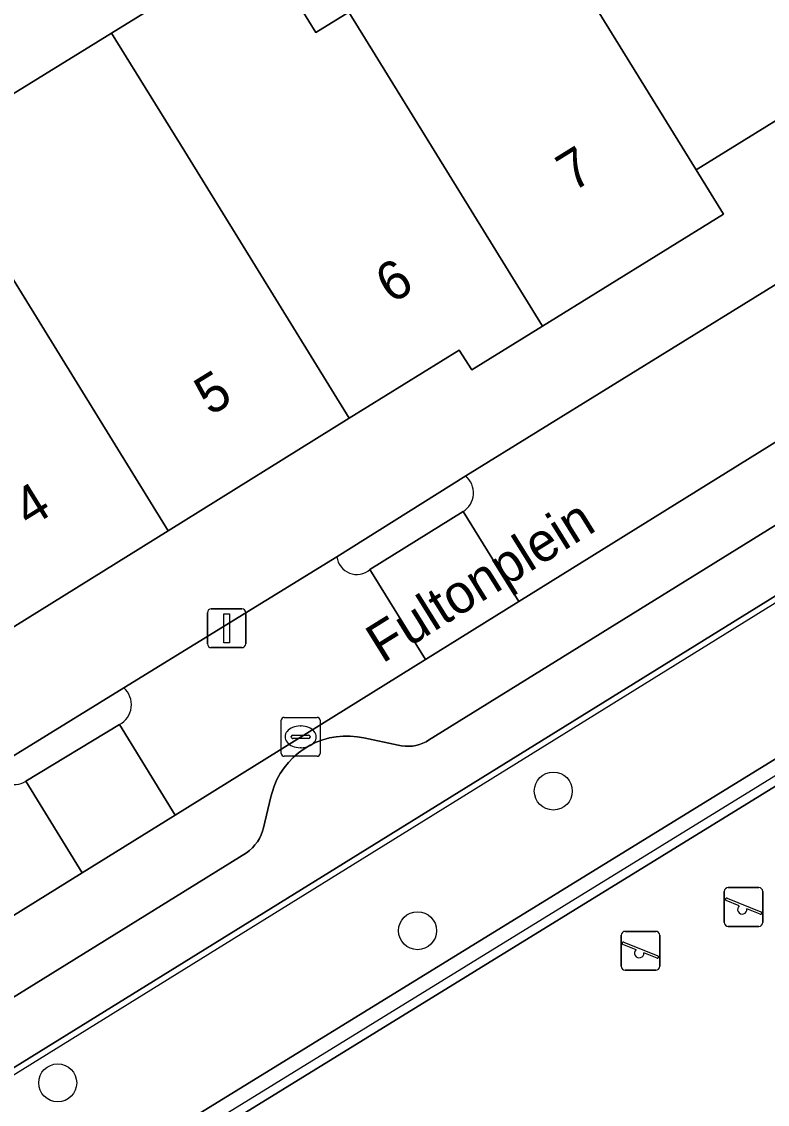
# Model space of a CAD drawing. Extents: x 159279 to 160377, y 384531 to 385888.
# Drawn here: x 159875.18 to 159894.4, y 385309.69 to 385337.58 of the extents above; entities that cross this region are included whole.
import ezdxf

# ---------------------------------------------------------------- set-up
doc = ezdxf.new("R2010")
doc.units = 0
for name, color, linetype in [('IMGEO_Boom', 7, 'Continuous'), ('IMGEO_Erf', 7, 'Continuous'), ('IMGEO_Groenvoorziening', 7, 'Continuous'), ('IMGEO_Haag', 7, 'Continuous'), ('IMGEO_Hek', 7, 'Continuous'), ('IMGEO_Kolk', 7, 'Continuous'), ('IMGEO_Lichtmast', 7, 'Continuous'), ('IMGEO_Openbare_ruimte_label', 7, 'Continuous'), ('IMGEO_Pand', 7, 'Continuous'), ('IMGEO_Pand_nummerreeks', 7, 'Continuous'), ('IMGEO_Parkeervlak_open', 7, 'Continuous'), ('IMGEO_Rijbaan_lokaal_open', 7, 'Continuous'), ('IMGEO_Speelvoorziening', 7, 'Continuous'), ('IMGEO_Terreindeel_zand', 7, 'Continuous'), ('IMGEO_Verkeerseiland_open', 7, 'Continuous'), ('IMGEO_Voetpad_open', 7, 'Continuous')]:
    doc.layers.add(name, color=color, linetype=linetype)

msp = doc.modelspace()

# ---------------------------------------------------------------- linework, layer by layer
at = {"layer": 'IMGEO_Boom'}
for centre in [(159888.88, 385317.756), (159885.381, 385314.159), (159876.107, 385310.239)]:
    msp.add_circle(centre, 0.489, dxfattribs=at)
at = {"layer": 'IMGEO_Erf'}
for points in [[(159837.342, 385336.886), (159855.996, 385306.993), (159859.34, 385309.061), (159874.443, 385318.345), (159877.813, 385320.416), (159883.302, 385323.79), (159886.624, 385325.874), (159901.54, 385335.077), (159904.938, 385337.206), (159886.233, 385367.178)], [(159854.895, 385328.693), (159857.245, 385324.943), (159859.917, 385326.618), (159860.261, 385326.064), (159860.642, 385325.45), (159861.489, 385324.084), (159864.957, 385326.237), (159869.621, 385329.133), (159874.286, 385332.029), (159872.822, 385334.4), (159877.492, 385337.283), (159881.313, 385339.641), (159882.762, 385337.293), (159883.612, 385337.821)], [(159900.79, 385338.852), (159892.563, 385333.759), (159893.268, 385332.619), (159888.605, 385329.733), (159886.78, 385328.603), (159886.451, 385329.117), (159883.62, 385327.359), (159878.956, 385324.463), (159874.292, 385321.567), (159871.432, 385319.791), (159871.74, 385319.309), (159869.924, 385318.193), (159865.246, 385315.32), (159864.562, 385316.434), (159856.305, 385311.355), (159853.855, 385315.309)]]:
    msp.add_lwpolyline(points, dxfattribs=at)
at = {"layer": 'IMGEO_Groenvoorziening'}
for points in [[(159901.755, 385322.984), (159901.814, 385322.887), (159903.702, 385328.25), (159903.778, 385328.465), (159884.259, 385316.383), (159871.252, 385308.333), (159871.474, 385308.282), (159876.131, 385307.219)], [(159901.814, 385322.887), (159901.755, 385322.984), (159876.131, 385307.219), (159876.639, 385307.103), (159876.966, 385307.029), (159901.558, 385322.159), (159903.303, 385319.326), (159903.503, 385319.446), (159903.816, 385319.634)]]:
    msp.add_lwpolyline(points, close=True, dxfattribs=at)
at = {"layer": 'IMGEO_Haag'}
msp.add_lwpolyline([(159901.558, 385322.159), (159903.303, 385319.326), (159903.503, 385319.446), (159903.816, 385319.634), (159901.814, 385322.887), (159901.755, 385322.984), (159876.131, 385307.219), (159876.639, 385307.103), (159876.966, 385307.029)], close=True, dxfattribs=at)
at = {"layer": 'IMGEO_Hek'}
for points in [[(159871.474, 385308.282), (159903.702, 385328.25)], [(159876.639, 385307.103), (159901.681, 385322.51)]]:
    msp.add_lwpolyline(points, dxfattribs=at)
at = {"layer": 'IMGEO_Kolk'}
for p, q in [((159881.867, 385318.727), (159881.867, 385319.579)), ((159881.942, 385319.653), (159882.794, 385319.653)), ((159882.355, 385319.433), (159882.38, 385319.433)), ((159882.868, 385319.579), (159882.868, 385318.727)), ((159882.126, 385319.147), (159882.126, 385319.159)), ((159882.169, 385319.196), (159882.567, 385319.196)), ((159882.61, 385319.159), (159882.61, 385319.147)), ((159882.564, 385319.11), (159882.166, 385319.11)), ((159882.378, 385318.873), (159882.353, 385318.873)), ((159882.794, 385318.653), (159881.942, 385318.653))]:
    msp.add_line(p, q, dxfattribs=at)
for points in [[(159881.867, 385318.727), (159881.867, 385319.579)], [(159881.942, 385319.653), (159882.794, 385319.653)], [(159882.868, 385319.579), (159882.868, 385318.727)], [(159882.794, 385318.653), (159881.942, 385318.653)]]:
    msp.add_lwpolyline(points, dxfattribs=at)
for centre, radius, start, end in [((159881.944, 385319.577), 0.0765, 91.552, 178.448), ((159881.944, 385319.577), 0.0765, 91.552, 178.448), ((159882.792, 385319.577), 0.0765, 1.552, 88.448), ((159882.792, 385319.577), 0.0765, 1.552, 88.448), ((159882.166, 385319.156), 0.0403, 85.8775, 175.7526), ((159882.163, 385319.146), 0.0366, 178.938, 274.7102), ((159882.567, 385319.153), 0.043, 264.8664, 352.4533), ((159882.571, 385319.158), 0.0386, 1.7309, 96.639), ((159881.944, 385318.729), 0.0765, 181.552, 268.448), ((159881.944, 385318.729), 0.0765, 181.552, 268.448), ((159882.792, 385318.729), 0.0765, 271.552, 358.448), ((159882.792, 385318.729), 0.0765, 271.552, 358.448)]:
    msp.add_arc(centre, radius, start, end, dxfattribs=at)
for centre, major_axis, ratio, start_param, end_param in [((159882.354, 385319.153), (-0.387, 0.002), 0.722429, 4.712389, 7.853982), ((159882.379, 385319.153), (-0.39, 0.002), 0.717154, 1.570796, 4.712389)]:
    msp.add_ellipse(centre, major_axis=major_axis, ratio=ratio, start_param=start_param, end_param=end_param, dxfattribs=at)
at = {"layer": 'IMGEO_Lichtmast'}
for p, q in [((159879.964, 385321.55), (159879.964, 385322.35)), ((159879.964, 385322.35), (159879.964, 385321.55)), ((159880.064, 385322.45), (159880.854, 385322.45)), ((159880.854, 385322.45), (159880.064, 385322.45)), ((159880.954, 385322.35), (159880.954, 385321.55)), ((159880.954, 385321.55), (159880.954, 385322.35)), ((159880.854, 385321.45), (159880.064, 385321.45)), ((159880.064, 385321.45), (159880.854, 385321.45))]:
    msp.add_line(p, q, dxfattribs=at)
msp.add_lwpolyline([(159880.384, 385322.325), (159880.534, 385322.325), (159880.534, 385321.575), (159880.384, 385321.575), (159880.384, 385322.325)], dxfattribs=at)
for centre, start, end in [((159880.064, 385322.35), 90, 180), ((159880.064, 385322.35), 90, 180), ((159880.854, 385322.35), 0, 90), ((159880.854, 385322.35), 360, 90), ((159880.064, 385321.55), 180, 270), ((159880.064, 385321.55), 180, 270), ((159880.854, 385321.55), 270, 0), ((159880.854, 385321.55), 270, 0)]:
    msp.add_arc(centre, 0.1, start, end, dxfattribs=at)
at = {"layer": 'IMGEO_Pand'}
for points in [[(159898.231, 385342.994), (159890.019, 385337.869), (159892.563, 385333.759), (159900.79, 385338.852)], [(159890.019, 385337.869), (159888.694, 385340.01), (159887.462, 385342), (159886.245, 385341.247), (159887.048, 385339.954), (159883.612, 385337.821), (159884.043, 385337.123), (159888.605, 385329.733), (159893.268, 385332.619), (159892.563, 385333.759)], [(159883.612, 385337.821), (159882.762, 385337.293), (159881.313, 385339.641), (159877.492, 385337.283), (159879.379, 385334.227), (159883.62, 385327.359), (159886.451, 385329.117), (159886.78, 385328.603), (159888.605, 385329.733), (159884.043, 385337.123)], [(159877.492, 385337.283), (159872.822, 385334.4), (159874.286, 385332.029), (159874.716, 385331.332), (159878.956, 385324.463), (159883.62, 385327.359), (159879.379, 385334.227)], [(159874.286, 385332.029), (159869.621, 385329.133), (159870.052, 385328.435), (159874.292, 385321.567), (159878.956, 385324.463), (159874.716, 385331.332)]]:
    msp.add_lwpolyline(points, close=True, dxfattribs=at)
at = {"layer": 'IMGEO_Parkeervlak_open'}
for points in [[(159906.559, 385334.165), (159887.988, 385322.635), (159885.584, 385321.142), (159879.136, 385317.138), (159876.74, 385315.651), (159858.025, 385304.031)], [(159862.261, 385304.581), (159880.971, 385316.165), (159881.05, 385316.227), (159881.124, 385316.295), (159881.191, 385316.37), (159881.252, 385316.45), (159881.304, 385316.536), (159881.349, 385316.626), (159881.386, 385316.719), (159881.413, 385316.81), (159881.603, 385317.609), (159881.63, 385317.716), (159881.686, 385317.886), (159881.757, 385318.05), (159881.842, 385318.207), (159881.941, 385318.355), (159882.053, 385318.495), (159882.177, 385318.624), (159882.312, 385318.741), (159882.456, 385318.846), (159882.61, 385318.937), (159882.771, 385319.014), (159882.938, 385319.077), (159883.111, 385319.124), (159883.287, 385319.156), (159883.465, 385319.172), (159883.643, 385319.172), (159883.821, 385319.156), (159883.997, 385319.124), (159884.878, 385318.937), (159884.969, 385318.919), (159885.061, 385318.91), (159885.154, 385318.909), (159885.247, 385318.916), (159885.338, 385318.931), (159885.428, 385318.954), (159885.515, 385318.986), (159885.6, 385319.025), (159885.667, 385319.063), (159904.288, 385330.603)]]:
    msp.add_lwpolyline(points, dxfattribs=at)
at = {"layer": 'IMGEO_Rijbaan_lokaal_open'}
for points in [[(159886.558, 385324.955), (159887.988, 385322.635), (159906.559, 385334.165), (159906.836, 385334.322), (159905.112, 385336.941)], [(159901.54, 385335.077), (159886.624, 385325.874)], [(159883.302, 385323.79), (159877.813, 385320.416)], [(159877.7, 385319.467), (159879.136, 385317.138), (159885.584, 385321.142), (159884.155, 385323.46)], [(159855.996, 385306.993), (159855.898, 385306.842), (159857.792, 385303.878), (159857.906, 385303.957), (159858.025, 385304.031), (159876.74, 385315.651), (159875.287, 385318.007)]]:
    msp.add_lwpolyline(points, dxfattribs=at)
for points in [[(159886.558, 385324.955), (159884.155, 385323.46), (159885.584, 385321.142), (159887.988, 385322.635)], [(159877.7, 385319.467), (159875.287, 385318.007), (159876.74, 385315.651), (159879.136, 385317.138)]]:
    msp.add_lwpolyline(points, close=True, dxfattribs=at)
for centre, radius, start, end in [((159886.249, 385325.439), 0.574, 302.5143, 49.2702), ((159883.818, 385323.856), 0.52, 187.2829, 310.4172), ((159877.423, 385319.981), 0.584, 298.3031, 48.1162), ((159874.989, 385318.485), 0.563, 194.373, 301.9774)]:
    msp.add_arc(centre, radius, start, end, dxfattribs=at)
at = {"layer": 'IMGEO_Speelvoorziening'}
for p, q in [((159893.388, 385315.271), (159894.178, 385315.271)), ((159894.178, 385315.271), (159893.388, 385315.271)), ((159893.288, 385314.371), (159893.288, 385315.171)), ((159893.288, 385315.171), (159893.288, 385314.371)), ((159893.357, 385314.996), (159894.233, 385314.643)), ((159894.278, 385315.171), (159894.278, 385314.371)), ((159894.278, 385314.371), (159894.278, 385315.171)), ((159893.671, 385314.799), (159893.332, 385314.936)), ((159894.209, 385314.583), (159893.869, 385314.72)), ((159890.732, 385314.142), (159891.522, 385314.142)), ((159891.522, 385314.142), (159890.732, 385314.142)), ((159894.178, 385314.271), (159893.388, 385314.271)), ((159893.388, 385314.271), (159894.178, 385314.271)), ((159890.632, 385313.242), (159890.632, 385314.042)), ((159890.632, 385314.042), (159890.632, 385313.242)), ((159890.701, 385313.867), (159891.577, 385313.514)), ((159891.622, 385314.042), (159891.622, 385313.242)), ((159891.622, 385313.242), (159891.622, 385314.042)), ((159891.015, 385313.67), (159890.676, 385313.807)), ((159891.553, 385313.454), (159891.213, 385313.591)), ((159891.522, 385313.142), (159890.732, 385313.142)), ((159890.732, 385313.142), (159891.522, 385313.142))]:
    msp.add_line(p, q, dxfattribs=at)
for centre, radius, start, end in [((159893.388, 385315.171), 0.1, 90, 180), ((159893.388, 385315.171), 0.1, 90, 180), ((159894.178, 385315.171), 0.1, 0, 90), ((159894.178, 385315.171), 0.1, 360, 90), ((159893.345, 385314.966), 0.0327, 68.078, 248.078), ((159893.75, 385314.709), 0.12, 130.9928, 5.1632), ((159894.221, 385314.613), 0.0327, 248.078, 68.078), ((159890.732, 385314.042), 0.1, 90, 180), ((159890.732, 385314.042), 0.1, 90, 180), ((159891.522, 385314.042), 0.1, 0, 90), ((159891.522, 385314.042), 0.1, 360, 90), ((159893.388, 385314.371), 0.1, 180, 270), ((159893.388, 385314.371), 0.1, 180, 270), ((159894.178, 385314.371), 0.1, 270, 0), ((159894.178, 385314.371), 0.1, 270, 0), ((159890.689, 385313.837), 0.0327, 68.078, 248.078), ((159891.094, 385313.58), 0.12, 130.9928, 5.1632), ((159891.565, 385313.484), 0.0327, 248.078, 68.078), ((159890.732, 385313.242), 0.1, 180, 270), ((159890.732, 385313.242), 0.1, 180, 270), ((159891.522, 385313.242), 0.1, 270, 0), ((159891.522, 385313.242), 0.1, 270, 0)]:
    msp.add_arc(centre, radius, start, end, dxfattribs=at)
at = {"layer": 'IMGEO_Terreindeel_zand'}
msp.add_lwpolyline([(159904.099, 385318.034), (159903.303, 385319.326), (159901.558, 385322.159), (159876.966, 385307.029), (159876.055, 385306.468), (159876.484, 385305.773), (159880.256, 385299.658), (159880.472, 385299.309), (159880.671, 385298.986), (159881.118, 385299.265), (159881.637, 385299.589), (159906.071, 385314.832)], close=True, dxfattribs=at)
at = {"layer": 'IMGEO_Verkeerseiland_open'}
for points in [[(159886.624, 385325.874), (159883.302, 385323.79)], [(159884.155, 385323.46), (159886.558, 385324.955)], [(159877.813, 385320.416), (159874.443, 385318.345)], [(159875.287, 385318.007), (159877.7, 385319.467)]]:
    msp.add_lwpolyline(points, dxfattribs=at)
for centre, radius, start, end in [((159886.249, 385325.439), 0.574, 302.5143, 49.2702), ((159883.818, 385323.856), 0.52, 187.2829, 310.4172), ((159877.423, 385319.981), 0.584, 298.3031, 48.1162), ((159874.989, 385318.485), 0.563, 194.373, 301.9774)]:
    msp.add_arc(centre, radius, start, end, dxfattribs=at)
at = {"layer": 'IMGEO_Voetpad_open'}
msp.add_lwpolyline([(159904.288, 385330.603), (159885.667, 385319.063), (159885.6, 385319.025), (159885.515, 385318.986), (159885.428, 385318.954), (159885.338, 385318.931), (159885.247, 385318.916), (159885.154, 385318.909), (159885.061, 385318.91), (159884.969, 385318.919), (159884.878, 385318.937), (159883.997, 385319.124), (159883.821, 385319.156), (159883.643, 385319.172), (159883.465, 385319.172), (159883.287, 385319.156), (159883.111, 385319.124), (159882.938, 385319.077), (159882.771, 385319.014), (159882.61, 385318.937), (159882.456, 385318.846), (159882.312, 385318.741), (159882.177, 385318.624), (159882.053, 385318.495), (159881.941, 385318.355), (159881.842, 385318.207), (159881.757, 385318.05), (159881.686, 385317.886), (159881.63, 385317.716), (159881.603, 385317.609), (159881.413, 385316.81), (159881.386, 385316.719), (159881.349, 385316.626), (159881.304, 385316.536), (159881.252, 385316.45), (159881.191, 385316.37), (159881.124, 385316.295), (159881.05, 385316.227), (159880.971, 385316.165), (159862.261, 385304.581)], dxfattribs=at)
msp.add_lwpolyline([(159903.778, 385328.465), (159907.695, 385322.07), (159906.399, 385321.188), (159905.268, 385320.508), (159903.816, 385319.634), (159903.503, 385319.446), (159903.303, 385319.326), (159904.099, 385318.034), (159904.282, 385318.151), (159904.604, 385318.354), (159907.141, 385319.962), (159908.52, 385320.766), (159912.511, 385314.39), (159893.619, 385302.663), (159880.385, 385294.425), (159878.769, 385293.419), (159873.097, 385289.888), (159870.596, 385293.918), (159866.895, 385299.882), (159864.315, 385304.04), (159869.578, 385307.297), (159871.252, 385308.333), (159884.259, 385316.383)], close=True, dxfattribs=at)

# ---------------------------------------------------------------- texts
at = {"layer": 'IMGEO_Openbare_ruimte_label'}
msp.add_text('Fultonplein', height=1, rotation=31.8778, dxfattribs=at).set_placement((159884.474, 385321.031))
at = {"layer": 'IMGEO_Pand_nummerreeks'}
for s, rotation, p in [('7', 31.7533, (159889.376, 385333.174)), ('6', 31.7075, (159884.711, 385330.29)), ('5', 31.7075, (159880.041, 385327.405)), ('4', 31.7075, (159875.37, 385324.52))]:
    msp.add_text(s, height=1, rotation=rotation, dxfattribs=at).set_placement(p)

doc.saveas('drawing.dxf')
